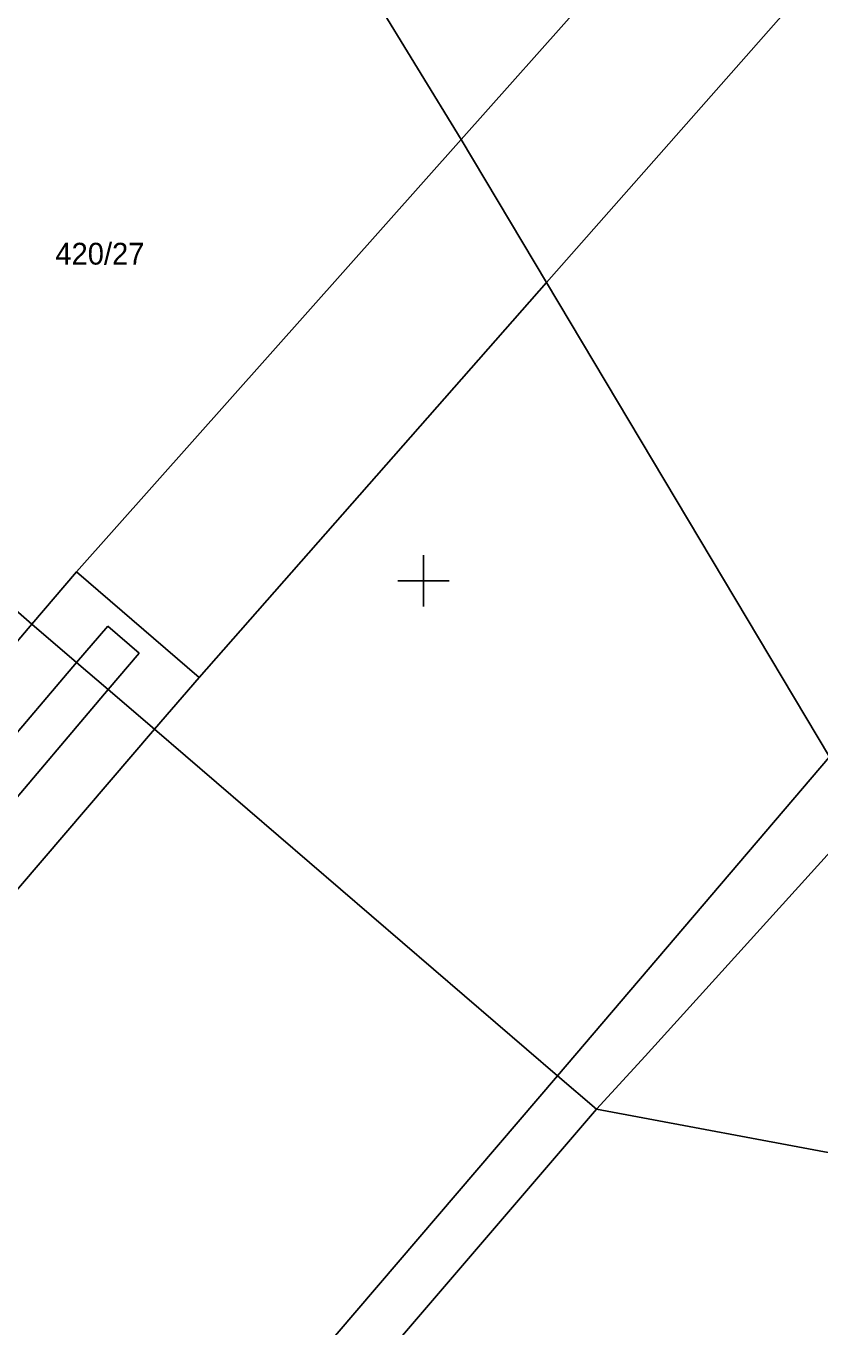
# Model space of a CAD drawing. Extents: x -711081 to -709338, y -1025122 to -1024092.
# Drawn here: x -709707.76 to -709692.27, y -1024464.55 to -1024439.18 of the extents above; entities that cross this region are included whole.
import ezdxf

# ---------------------------------------------------------------- set-up
doc = ezdxf.new("R2010")
doc.units = 0
for name, color, linetype in [('Z_hektometricka_sit', 7, 'Continuous'), ('Z_katastr_cisla_pozemkova', 7, 'Continuous'), ('Z_katastr_hranice', 7, 'Continuous'), ('Z_katastr_vnitrni_kresba', 7, 'Continuous')]:
    doc.layers.add(name, color=color, linetype=linetype)

msp = doc.modelspace()

# ---------------------------------------------------------------- linework, layer by layer
at = {"layer": 'Z_hektometricka_sit'}
for p, q in [((-709700, -1024449.5), (-709700, -1024450.5)), ((-709700.5, -1024450), (-709699.5, -1024450))]:
    msp.add_line(p, q, dxfattribs=at)
at = {"layer": 'Z_katastr_hranice'}
for p, q in [((-709704.82, -1024432.3), (-709699.27, -1024441.39)), ((-709699.27, -1024441.39), (-709697.6, -1024444.18)), ((-709707.64, -1024450.84), (-709715.38, -1024444.24)), ((-709697.6, -1024444.18), (-709692.08, -1024453.43)), ((-709706.77, -1024451.59), (-709707.64, -1024450.84)), ((-709706.15, -1024452.12), (-709706.77, -1024451.59)), ((-709705.25, -1024452.89), (-709706.15, -1024452.12)), ((-709697.39, -1024459.65), (-709705.25, -1024452.89)), ((-709696.63, -1024460.3), (-709697.39, -1024459.65)), ((-709704.02, -1024468.92), (-709696.63, -1024460.3)), ((-709696.63, -1024460.3), (-709687.1, -1024462.09))]:
    msp.add_line(p, q, dxfattribs=at)
at = {"layer": 'Z_katastr_vnitrni_kresba'}
for p, q in [((-709659.72, -1024396.94), (-709699.27, -1024441.39)), ((-709697.6, -1024444.18), (-709658.6, -1024399.94)), ((-709699.27, -1024441.39), (-709706.77, -1024449.82)), ((-709704.38, -1024451.88), (-709697.6, -1024444.18)), ((-709707.64, -1024450.84), (-709706.77, -1024449.82)), ((-709706.77, -1024449.82), (-709704.38, -1024451.88)), ((-709724.31, -1024470.38), (-709707.64, -1024450.84)), ((-709706.16, -1024450.88), (-709706.77, -1024451.59)), ((-709705.55, -1024451.41), (-709706.16, -1024450.88)), ((-709705.55, -1024451.41), (-709706.15, -1024452.12)), ((-709723.64, -1024471.44), (-709706.77, -1024451.59)), ((-709704.38, -1024451.88), (-709705.25, -1024452.89)), ((-709706.15, -1024452.12), (-709723.19, -1024472.15)), ((-709705.25, -1024452.89), (-709722.57, -1024473.13)), ((-709697.39, -1024459.65), (-709692.08, -1024453.43)), ((-709691.41, -1024454.55), (-709695.68, -1024459.27)), ((-709695.68, -1024459.27), (-709696.63, -1024460.3)), ((-709704.57, -1024468.05), (-709697.39, -1024459.65))]:
    msp.add_line(p, q, dxfattribs=at)

# ---------------------------------------------------------------- texts
at = {"layer": 'Z_katastr_cisla_pozemkova'}
msp.add_text('420/27', height=0.425, dxfattribs=at).set_placement((-709707.183, -1024443.83))

doc.saveas('drawing.dxf')
